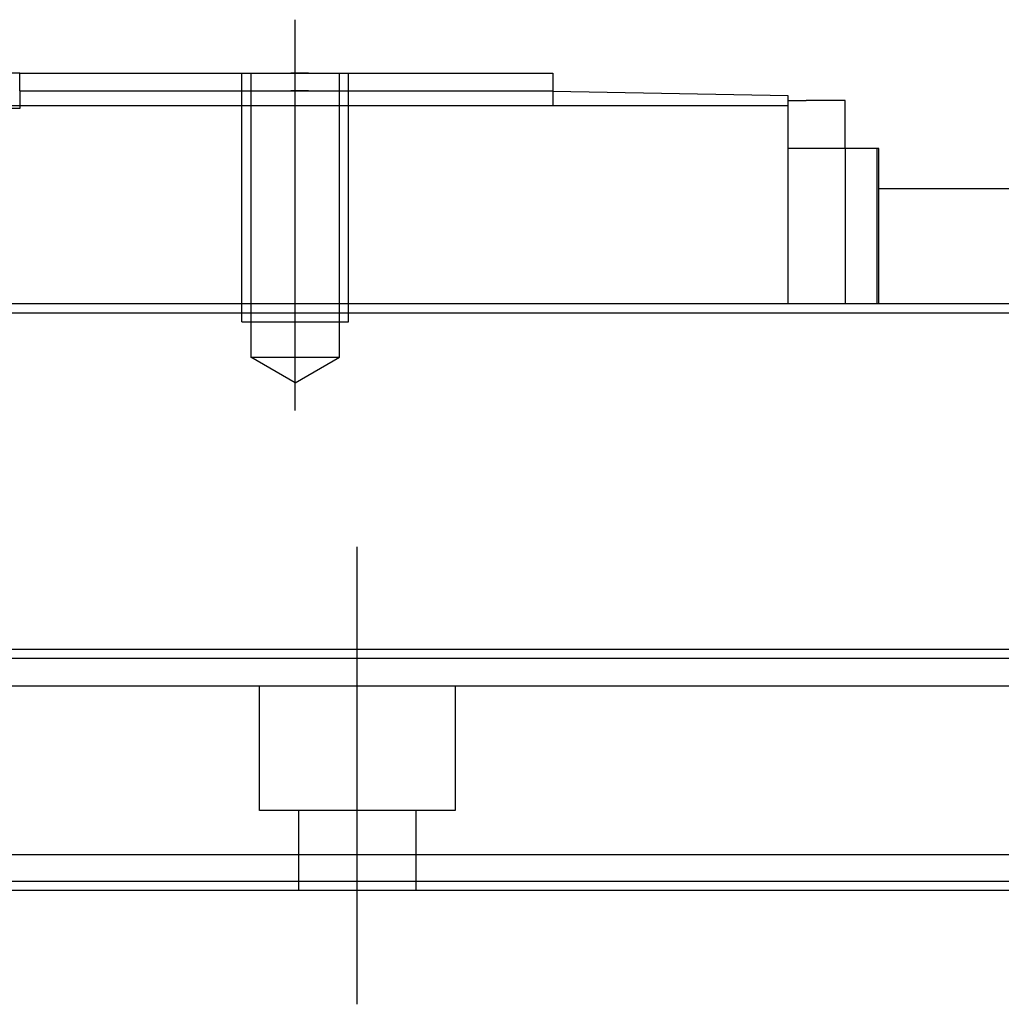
# Model space of a CAD drawing. Header units: millimetres. Extents: x -1108 to 3135, y -1596 to 860.
# Tile 324 of 649: x -714 to -659, y 75 to 130. Entities that reach past the tile are written whole.
import ezdxf
from ezdxf.lldxf.tags import DXFTag

# ---------------------------------------------------------------- set-up
doc = ezdxf.new("R2010")
doc.units = ezdxf.units.MM
doc.layers.get('0').update_dxf_attribs({"linetype": 'CONTINUOUS'})
tags = doc.linetypes.add('DASHED', pattern=[25.72, 12.86, -12.86]).pattern_tags.tags
tags[6:7] = [DXFTag(74, 4), DXFTag(75, 0), DXFTag(340, '0'), DXFTag(46, 0.0), DXFTag(50, 0.0), DXFTag(44, 0.0), DXFTag(45, 0.0)]
tags[4:5] = [DXFTag(74, 4), DXFTag(75, 0), DXFTag(340, '0'), DXFTag(46, 0.0), DXFTag(50, 0.0), DXFTag(44, 0.0), DXFTag(45, 0.0)]

msp = doc.modelspace()

# ---------------------------------------------------------------- linework, layer by layer
at = {"ltscale": 0.2}
for p, q in [((-698.744, 108.015), (-698.744, 130.015)), ((-695.244, 74.603), (-695.244, 100.353))]:
    msp.add_line(p, q, dxfattribs=at)
at = {"linetype": 'Continuous'}
for p, q in [((-714.244, 127.015), (-729.244, 127.015)), ((-714.244, 127.015), (-684.244, 127.015)), ((-714.244, 126.015), (-714.244, 127.015)), ((-684.244, 127.015), (-684.244, 126.015)), ((-714.244, 126.015), (-684.244, 126.015)), ((-714.244, 126.015), (-714.244, 125.165)), ((-684.244, 126.015), (-684.244, 125.165)), ((-670.994, 125.734), (-684.244, 125.965)), ((-670.994, 125.165), (-670.994, 125.734)), ((-670.994, 125.465), (-669.994, 125.465)), ((-667.794, 125.465), (-669.994, 125.465)), ((-667.794, 122.765), (-667.794, 125.465)), ((-670.994, 125.165), (-772.494, 125.165)), ((-670.994, 114.015), (-670.994, 125.165)), ((-667.794, 122.765), (-670.994, 122.765)), ((-665.994, 122.765), (-667.794, 122.765)), ((-667.794, 122.765), (-667.794, 115.515)), ((-665.994, 114.015), (-665.994, 122.765)), ((-665.894, 122.765), (-665.994, 122.765)), ((-665.894, 114.015), (-665.894, 122.765)), ((-665.892, 120.515), (-600.503, 120.516)), ((-602.069, 114.016), (-865.244, 114.015)), ((-606.756, 94.565), (-865.244, 94.565)), ((-609.539, 83.016), (-865.244, 83.015)), ((-610.021, 81.016), (-865.244, 81.015))]:
    msp.add_line(p, q, dxfattribs=at)
at = {"linetype": 'DASHED', "ltscale": 0.1}
for p, q in [((-701.744, 113.015), (-701.744, 127.015)), ((-701.244, 127.015), (-701.244, 111.015)), ((-696.244, 111.015), (-696.244, 127.015)), ((-695.744, 113.015), (-695.744, 127.015)), ((-701.744, 113.015), (-695.744, 113.015)), ((-701.244, 111.015), (-696.244, 111.015)), ((-698.744, 109.572), (-701.244, 111.015)), ((-698.744, 109.572), (-696.244, 111.015))]:
    msp.add_line(p, q, dxfattribs=at)
at = {"linetype": 'DASHED'}
for p, q in [((-714.244, 125.015), (-729.244, 125.015)), ((-714.244, 125.165), (-714.244, 125.015)), ((-607.25, 92.516), (-865.244, 92.515)), ((-700.744, 85.515), (-700.744, 92.515)), ((-689.744, 92.515), (-689.744, 85.515)), ((-689.744, 85.515), (-700.744, 85.515)), ((-698.544, 81.015), (-698.544, 85.515)), ((-691.944, 85.515), (-691.944, 81.015)), ((-609.9, 81.516), (-865.244, 81.515))]:
    msp.add_line(p, q, dxfattribs=at)
msp.add_line((-953.244, 113.515), (-511.244, 113.515))
at = {"linetype": 'DASHED', "ltscale": 0.1}
for points in [[(-697.994, 127.015), (-698.994, 127.015)], [(-697.994, 126.015), (-698.994, 126.015)]]:
    msp.add_open_spline(points, degree=1, dxfattribs=at)
at = {"linetype": 'Continuous'}
for points in [[(-667.794, 115.515), (-667.794, 114.015)], [(-606.876, 94.065), (-865.244, 94.065)]]:
    msp.add_open_spline(points, degree=1, dxfattribs=at)

doc.saveas('drawing.dxf')
